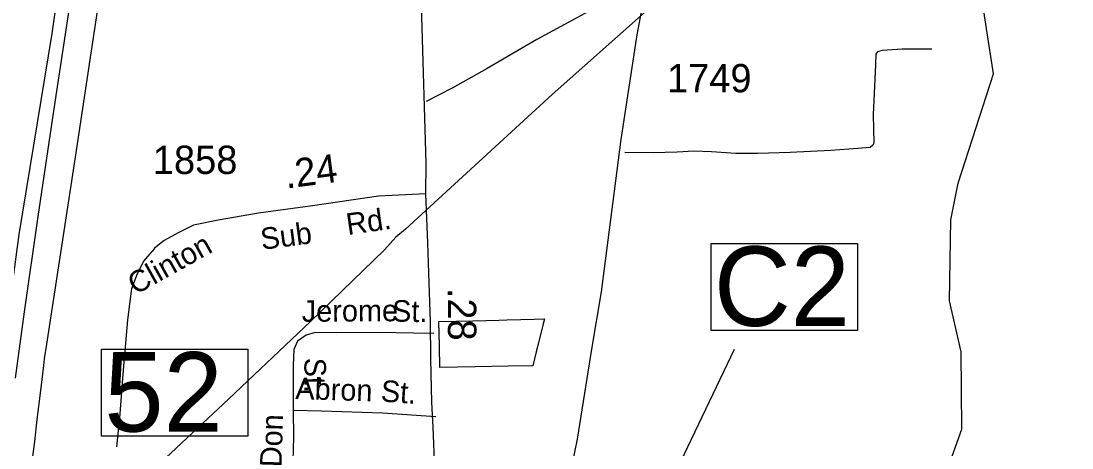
# Model space of a CAD drawing. Extents: x 2093524 to 2270757, y 289120 to 570408.
# Drawn here: x 2199676 to 2204298, y 462941 to 464821 of the extents above; entities that cross this region are included whole.
import ezdxf

# ---------------------------------------------------------------- set-up
doc = ezdxf.new("R2010")
doc.units = 0
for name, color, linetype in [('Exist Boundary Political City Limit New', 7, 'Continuous'), ('Exist Hydrographic Creek Single Shore', 7, 'Continuous'), ('Exist Road Non-System Type 51', 7, 'Continuous'), ('Exist Road Non-System Type 51 Label', 7, 'Continuous'), ('Exist Road Primary US Attributed', 7, 'Continuous'), ('Exist Road Primary US Divided Attributed', 7, 'Continuous'), ('Exist Road Primary US Ramp 1 Lane  Attributed', 7, 'Continuous'), ('Exist Road Secondary Mileage Hundredths English Label', 7, 'Continuous'), ('Exist Road Secondary Structure Pipe Number Label', 7, 'Continuous'), ('Exist Road Secondary Structure Standard Bridge Number Label', 7, 'Continuous'), ('Exist Road Secondary Type 41 Attributed', 7, 'Continuous'), ('Exist Road Secondary Type 51 Attributed', 7, 'Continuous'), ('Exist Road Secondary Type 51 Label', 7, 'Continuous'), ('Exist Road Secondary Type 51 Number Label', 7, 'Continuous'), ('Exist Utilities Telephone Line', 7, 'Continuous'), ('Map Preparation Boundary City Limit Buffer Line', 7, 'Continuous')]:
    doc.layers.add(name, color=color, linetype=linetype)

msp = doc.modelspace()

# ---------------------------------------------------------------- linework, layer by layer
at = {"layer": 'Exist Boundary Political City Limit New'}
for points in [[(2199722.8, 462859.1), (2199736.2, 462968.6), (2199747.8, 463066.5), (2199761.8, 463182), (2199769, 463242.6), (2199775.8, 463304.4), (2199779, 463332.8), (2199789, 463398.5), (2199916.2, 464221.8), (2200236, 466348.2)], [(2201673.5, 463297.5), (2201518.5, 463295), (2201516.2, 463390.1), (2201513.5, 463498.5), (2201663.8, 463501), (2201777, 463504.2), (2201813.5, 463505.2), (2201873.8, 463506.9), (2201932.8, 463508.7), (2201977.8, 463510.1), (2201972.2, 463487.7), (2201947.2, 463385.5), (2201941.8, 463363.6), (2201926.5, 463303), (2201818.8, 463300.6), (2201673.5, 463297.5)]]:
    msp.add_lwpolyline(points, dxfattribs=at)
at = {"layer": 'Exist Hydrographic Creek Single Shore'}
msp.add_lwpolyline([(2203691.3, 462678.4), (2203814.3, 463023.6), (2203811.2, 463364.8), (2203760.4, 463588.9), (2203766.3, 463946.2), (2203798.3, 464106.4), (2203953.3, 464588.7), (2203892.2, 464990.1), (2203807.3, 465178.8), (2203420.4, 465675.2), (2203251.2, 466042.7), (2203265.4, 466465.6), (2203370.3, 466975.1), (2203342.3, 467402.1), (2203249.4, 467640.1), (2203089.2, 467823.7), (2202445.2, 468243.4), (2202712.3, 469320.4)], dxfattribs=at)
at = {"layer": 'Exist Road Non-System Type 51'}
for points in [[(2202433.6, 465011.5), (2202356.9, 464968.3), (2202155.9, 464854.9), (2201944.6, 464739.4), (2201725.6, 464612), (2201572.3, 464525.2), (2201458.6, 464466.4)], [(2203682.2, 464697.4), (2203552.3, 464696.8), (2203464.3, 464692), (2203442.5, 464685.8), (2203436.4, 464675.8), (2203434.8, 464627.9), (2203424.2, 464410), (2203427.3, 464284), (2203423.1, 464273.9), (2203411.4, 464264), (2203357.2, 464259.5), (2203237.7, 464250.7), (2203059.7, 464241.5), (2202915.6, 464238.5), (2202819.9, 464237.8), (2202713.7, 464245.2), (2202635.7, 464248.7), (2202561.8, 464243.9), (2202455.8, 464241.1), (2202331.9, 464242.3)], [(2200097.8, 462945.5), (2200110.9, 463073.5), (2200125.5, 463265.7), (2200146.1, 463505.7), (2200162.9, 463643.8), (2200188.5, 463709.9), (2200216.2, 463764.1), (2200252.2, 463806.8)], [(2201491.6, 463445), (2201401.8, 463446.5), (2201250, 463449.2), (2201062, 463448), (2200969.9, 463449.2), (2200929.9, 463437.2), (2200892.4, 463410.8), (2200876.5, 463374.7), (2200873.2, 463304.9), (2200873.6, 463212.7), (2200872.5, 463106.8)], [(2200872.5, 463106.8), (2200875.1, 462989), (2200870.2, 462829), (2200878.8, 462767.2), (2200889.1, 462739.1), (2200915.2, 462717.2), (2200961, 462709.7), (2201009.1, 462703.9)], [(2200872.5, 463106.8), (2200998.4, 463103.6), (2201266.2, 463095.6), (2201500.4, 463079.1)]]:
    msp.add_lwpolyline(points, dxfattribs=at)
at = {"layer": 'Exist Road Primary US Attributed'}
for points in [[(2201455.9, 464060.1), (2201457.8, 464194.9), (2201438.8, 464841.2), (2201426.5, 465206.2), (2201439.6, 465485.6), (2201436, 465715.6), (2201432.8, 465897.4), (2201424, 466015.3)], [(2201747.5, 461927.8), (2201715.6, 461998.9), (2201681.3, 462072.8), (2201612.2, 462242.4), (2201577.2, 462330.9), (2201552.7, 462406.8), (2201524, 462551.2), (2201513.5, 462639.6), (2201502.5, 462781.7), (2201496.3, 462846.6), (2201489, 463031.6), (2201482.9, 463143.1), (2201479.2, 463331.8), (2201476.7, 463497.2), (2201470.6, 463667.5), (2201465.7, 463844.5), (2201455.9, 464060.1)]]:
    msp.add_lwpolyline(points, dxfattribs=at)
at = {"layer": 'Exist Road Primary US Divided Attributed'}
for points in [[(2200514.1, 469444.9), (2200500.7, 469341.7), (2200451.3, 469034.5), (2200416.9, 468787.8), (2200376.6, 468529.9), (2200336.2, 468275.7), (2200286.9, 467935.6), (2200237.5, 467619.4), (2200203.2, 467422), (2200144.8, 467008.7), (2200083.5, 466589.3), (2200010.2, 466047.3), (2199944.7, 465659.1), (2199877.7, 465230.5), (2199811, 464766.2), (2199666.4, 463880.9), (2199603.6, 463411.5), (2199561.8, 463175.3)], [(2199651.5, 463247.8), (2199691.8, 463540.1), (2199751.6, 463960.2), (2199826.4, 464464), (2200004.3, 465633.9), (2200054.8, 466040.3), (2200128.4, 466462.2), (2200175.3, 466804.6), (2200232.8, 467152.8), (2200292.5, 467525.5), (2200334.2, 467821.5), (2200384.1, 468135.7), (2200431.9, 468460.3), (2200470, 468724), (2200512.1, 468976.4), (2200550.4, 469252.5), (2200575.2, 469397.8)]]:
    msp.add_lwpolyline(points, dxfattribs=at)
at = {"layer": 'Exist Road Secondary Structure Pipe Number Label'}
msp.add_lwpolyline([(2202711.2, 463840.8), (2203355.3, 463840.8), (2203355.3, 463458.5), (2202711.2, 463458.5)], close=True, dxfattribs=at)
msp.add_lwpolyline([(2202388.9, 461428.7), (2202388.9, 462484.3), (2202813.9, 463375.4)], dxfattribs=at)
at = {"layer": 'Exist Road Secondary Structure Standard Bridge Number Label'}
msp.add_lwpolyline([(2200030.3, 463375.5), (2200674.4, 463375.5), (2200674.4, 462993.1), (2200030.3, 462993.1)], close=True, dxfattribs=at)
at = {"layer": 'Exist Road Secondary Type 41 Attributed'}
msp.add_lwpolyline([(2201455.9, 464060.1), (2201247.9, 464049.2), (2200958.1, 464007.1), (2200720.3, 463975.4), (2200542.9, 463944.2), (2200434.8, 463921.4), (2200367.3, 463889), (2200305.6, 463854.5), (2200263.6, 463820.2), (2200252.2, 463806.8)], dxfattribs=at)
at = {"layer": 'Exist Road Secondary Type 51 Attributed'}
msp.add_lwpolyline([(2201747.5, 461927.8), (2201808.8, 462085.8), (2201899.4, 462333.3), (2202003.5, 462599.2), (2202056.2, 462746.2), (2202100.3, 462865), (2202123.6, 462979), (2202187.3, 463375.9), (2202229, 463628.3), (2202316, 464299.6), (2202385.8, 464760.3), (2202433.6, 465011.5), (2202493.6, 465301.8), (2202562.2, 465581.1), (2202675, 466007.6), (2202718.4, 466264.2), (2202793.3, 466544.5), (2202844.6, 466722.1), (2202907.8, 466860.3), (2202943.3, 466927.4), (2203026.1, 467026.1), (2203120.8, 467120.8), (2203298.3, 467259), (2203499.5, 467428.8)], dxfattribs=at)
at = {"layer": 'Exist Utilities Telephone Line'}
msp.add_lwpolyline([(2207595.9, 469710.3), (2206954.5, 469098.3), (2206285.2, 468465.9), (2205878, 468081.4), (2205436.9, 467660.6), (2204892.9, 467156.8), (2204513.3, 466794.5), (2204060.6, 466365.6), (2203665.3, 465986.8), (2203615.6, 465940.6), (2203573.8, 465902.4), (2203136.8, 465503.4), (2202586.7, 465010), (2202012.3, 464498), (2201366.7, 463903.8), (2201325, 463869.5), (2201275.3, 463813.4), (2200949.5, 463497.2), (2200590.1, 463156.7), (2200290.2, 462875), (2200258.3, 462838.6)], dxfattribs=at)
at = {"layer": 'Map Preparation Boundary City Limit Buffer Line'}
for points in [[(2199722.8, 462859.1), (2199736.2, 462968.6), (2199747.8, 463066.5), (2199761.8, 463182), (2199769, 463242.6), (2199775.8, 463304.4), (2199779, 463332.8), (2199789, 463398.5), (2199916.2, 464221.8), (2200236, 466348.2)], [(2201673.5, 463297.5), (2201518.5, 463295), (2201516.2, 463390.1), (2201513.5, 463498.5), (2201663.8, 463501), (2201777, 463504.2), (2201813.5, 463505.2), (2201873.8, 463506.9), (2201932.8, 463508.7), (2201977.8, 463510.1), (2201972.2, 463487.7), (2201947.2, 463385.5), (2201941.8, 463363.6), (2201926.5, 463303), (2201818.8, 463300.6), (2201673.5, 463297.5)]]:
    msp.add_lwpolyline(points, dxfattribs=at)

# ---------------------------------------------------------------- texts
at = {"layer": 'Exist Road Non-System Type 51 Label'}
for s, rotation, p in [('Jerome', 0.353, (2200911.1, 463496.3)), ('St.', 358.9773, (2201307.5, 463497.4)), ('St.', 270.2814, (2200922.2, 463338)), ('Abron', 358.2922, (2200881.7, 463156.3)), ('St.', 355.9709, (2201256.4, 463145.6)), ('Don', 88.2673, (2200821.8, 462854.9))]:
    msp.add_text(s, height=95, rotation=rotation, dxfattribs=at).set_placement(p)
at = {"layer": 'Exist Road Primary US Ramp 1 Lane  Attributed'}
msp.add_text('.28', height=125, rotation=270.2898, dxfattribs=at).set_placement((2201553.1, 463645.7))
at = {"layer": 'Exist Road Secondary Mileage Hundredths English Label'}
msp.add_text('.24', height=125, rotation=7.582, dxfattribs=at).set_placement((2200842.8, 464082.9))
at = {"layer": 'Exist Road Secondary Structure Pipe Number Label'}
msp.add_text('C2', height=350, dxfattribs=at).set_placement((2202723.7, 463478.2))
at = {"layer": 'Exist Road Secondary Structure Standard Bridge Number Label'}
msp.add_text('52', height=350, dxfattribs=at).set_placement((2200042.8, 463012.9))
at = {"layer": 'Exist Road Secondary Type 51 Label'}
for s, rotation, p in [('Rd.', 8.2626, (2201113.3, 463878.3)), ('Sub', 7.5819, (2200735.9, 463813.2)), ('Clinton', 29.2248, (2200179.9, 463613.6))]:
    msp.add_text(s, height=95, rotation=rotation, dxfattribs=at).set_placement(p)
at = {"layer": 'Exist Road Secondary Type 51 Number Label'}
for s, p in [('1749', (2202517.2, 464507.1)), ('1858', (2200255.9, 464147.4))]:
    msp.add_text(s, height=125, dxfattribs=at).set_placement(p)

doc.saveas('drawing.dxf')
